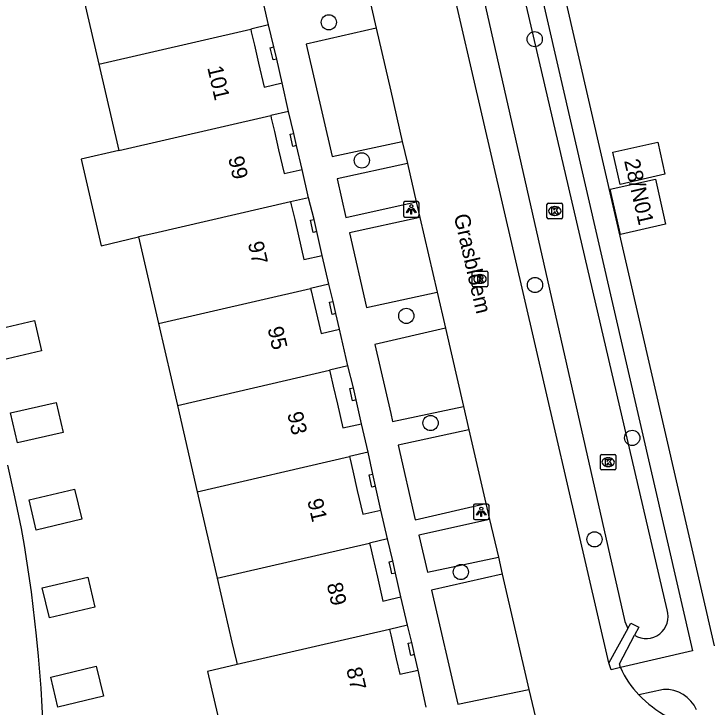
# Model space of a CAD drawing. Extents: x 156414 to 157775, y 382335 to 383765.
# Drawn here: x 156975.79 to 157020.45, y 383586.67 to 383631.21 of the extents above; entities that cross this region are included whole.
import ezdxf

# ---------------------------------------------------------------- set-up
doc = ezdxf.new("R2010")
doc.units = 0
for name, color, linetype in [('IMGEO_Berm_groen', 7, 'Continuous'), ('IMGEO_Boom', 7, 'Continuous'), ('IMGEO_Greppel_droge_sloot', 7, 'Continuous'), ('IMGEO_Kolk', 7, 'Continuous'), ('IMGEO_Lichtpunt', 7, 'Continuous'), ('IMGEO_Openbare_ruimte_label', 7, 'Continuous'), ('IMGEO_Pand', 7, 'Continuous'), ('IMGEO_Pand_nummerreeks', 7, 'Continuous'), ('IMGEO_Rijbaan_lokaal_gesloten', 7, 'Continuous'), ('IMGEO_Rijbaan_lokaal_open', 7, 'Continuous'), ('IMGEO_Rioolput', 7, 'Continuous'), ('IMGEO_Voetpad_open', 7, 'Continuous')]:
    doc.layers.add(name, color=color, linetype=linetype)

msp = doc.modelspace()

# ---------------------------------------------------------------- linework, layer by layer
at = {"layer": 'IMGEO_Berm_groen'}
for points in [[(157015.222, 383591.718), (157014.006, 383589.517)], [(157014.767, 383589.207), (157014.702, 383589.453), (157015.667, 383591.28)]]:
    msp.add_lwpolyline(points, dxfattribs=at)
at = {"layer": 'IMGEO_Boom'}
for centre in [(156996.026, 383630.673), (157009.25, 383629.592), (156998.144, 383621.798), (157009.268, 383613.792), (157001, 383611.806), (157002.559, 383604.922), (157015.515, 383603.964), (157013.092, 383597.446), (157004.506, 383595.346)]:
    msp.add_circle(centre, 0.489, dxfattribs=at)
at = {"layer": 'IMGEO_Greppel_droge_sloot'}
for points in [[(157017.754, 383592.909), (157006.674, 383640.566)], [(157004.271, 383639.724), (157015.033, 383592.169), (157015.222, 383591.718)], [(157015.222, 383591.718), (157015.416, 383592.069), (157015.941, 383591.798), (157015.667, 383591.28)]]:
    msp.add_lwpolyline(points, dxfattribs=at)
msp.add_arc((157016.409, 383592.48), 1.411, 238.2657, 17.6816, dxfattribs=at)
at = {"layer": 'IMGEO_Kolk'}
for p, q in [((157010.038, 383618.122), (157010.038, 383618.974)), ((157010.113, 383619.048), (157010.965, 383619.048)), ((157010.526, 383618.828), (157010.551, 383618.828)), ((157011.039, 383618.974), (157011.039, 383618.122)), ((157010.965, 383618.048), (157010.113, 383618.048)), ((157010.549, 383618.268), (157010.524, 383618.268)), ((157013.467, 383601.98), (157013.467, 383602.832)), ((157013.542, 383602.906), (157014.394, 383602.906)), ((157013.955, 383602.686), (157013.98, 383602.686)), ((157014.468, 383602.832), (157014.468, 383601.98)), ((157014.394, 383601.906), (157013.542, 383601.906)), ((157013.978, 383602.126), (157013.953, 383602.126))]:
    msp.add_line(p, q, dxfattribs=at)
for points in [[(157010.038, 383618.122), (157010.038, 383618.974)], [(157010.113, 383619.048), (157010.965, 383619.048)], [(157010.359, 383618.748), (157010.482, 383618.748), (157010.482, 383618.597), (157010.612, 383618.748), (157010.776, 383618.748), (157010.63, 383618.597), (157010.783, 383618.348), (157010.631, 383618.348), (157010.546, 383618.512), (157010.482, 383618.445), (157010.482, 383618.348), (157010.359, 383618.348), (157010.359, 383618.748)], [(157011.039, 383618.974), (157011.039, 383618.122)], [(157010.965, 383618.048), (157010.113, 383618.048)], [(157013.467, 383601.98), (157013.467, 383602.832)], [(157013.542, 383602.906), (157014.394, 383602.906)], [(157014.468, 383602.832), (157014.468, 383601.98)], [(157013.788, 383602.606), (157013.911, 383602.606), (157013.911, 383602.455), (157014.041, 383602.606), (157014.205, 383602.606), (157014.059, 383602.455), (157014.212, 383602.206), (157014.06, 383602.206), (157013.975, 383602.37), (157013.911, 383602.303), (157013.911, 383602.206), (157013.788, 383602.206), (157013.788, 383602.606)], [(157014.394, 383601.906), (157013.542, 383601.906)]]:
    msp.add_lwpolyline(points, dxfattribs=at)
for centre, start, end in [((157010.115, 383618.972), 91.552, 178.448), ((157010.115, 383618.972), 91.552, 178.448), ((157010.963, 383618.972), 1.552, 88.448), ((157010.963, 383618.972), 1.552, 88.448), ((157010.115, 383618.124), 181.552, 268.448), ((157010.115, 383618.124), 181.552, 268.448), ((157010.963, 383618.124), 271.552, 358.448), ((157010.963, 383618.124), 271.552, 358.448), ((157013.544, 383602.83), 91.552, 178.448), ((157013.544, 383602.83), 91.552, 178.448), ((157014.392, 383602.83), 1.552, 88.448), ((157014.392, 383602.83), 1.552, 88.448), ((157013.544, 383601.982), 181.552, 268.448), ((157013.544, 383601.982), 181.552, 268.448), ((157014.392, 383601.982), 271.552, 358.448), ((157014.392, 383601.982), 271.552, 358.448)]:
    msp.add_arc(centre, 0.0765, start, end, dxfattribs=at)
for centre, major_axis, ratio, start_param, end_param in [((157010.525, 383618.548), (-0.387, 0.002), 0.722429, 4.712389, 7.853982), ((157010.55, 383618.548), (-0.39, 0.002), 0.717154, 1.570796, 4.712389), ((157013.954, 383602.406), (-0.387, 0.002), 0.722429, 4.712389, 7.853982), ((157013.979, 383602.406), (-0.39, 0.002), 0.717154, 1.570796, 4.712389)]:
    msp.add_ellipse(centre, major_axis=major_axis, ratio=ratio, start_param=start_param, end_param=end_param, dxfattribs=at)
at = {"layer": 'IMGEO_Lichtpunt'}
for p, q in [((157000.821, 383619.057), (157000.821, 383618.25)), ((157000.821, 383619.057), (157000.821, 383618.25)), ((157001.723, 383619.152), (157000.915, 383619.152)), ((157001.723, 383619.152), (157000.915, 383619.152)), ((157001.817, 383618.25), (157001.817, 383619.057)), ((157001.817, 383618.25), (157001.817, 383619.057)), ((157000.915, 383618.156), (157001.723, 383618.156)), ((157000.915, 383618.156), (157001.723, 383618.156)), ((157005.318, 383599.62), (157005.318, 383598.813)), ((157005.318, 383599.62), (157005.318, 383598.813)), ((157006.22, 383599.715), (157005.412, 383599.715)), ((157006.22, 383599.715), (157005.412, 383599.715)), ((157006.314, 383598.813), (157006.314, 383599.62)), ((157006.314, 383598.813), (157006.314, 383599.62)), ((157005.412, 383598.719), (157006.22, 383598.719)), ((157005.412, 383598.719), (157006.22, 383598.719))]:
    msp.add_line(p, q, dxfattribs=at)
for points in [[(157001.195, 383618.721), (157001.234, 383618.693), (157001.046, 383618.431), (157001.008, 383618.458), (157001.195, 383618.721)], [(157001.297, 383618.673), (157001.344, 383618.673), (157001.344, 383618.351), (157001.297, 383618.351), (157001.297, 383618.673)], [(157001.407, 383618.693), (157001.445, 383618.72), (157001.632, 383618.458), (157001.593, 383618.43), (157001.407, 383618.693)], [(157005.692, 383599.284), (157005.731, 383599.256), (157005.543, 383598.994), (157005.505, 383599.021), (157005.692, 383599.284)], [(157005.794, 383599.236), (157005.841, 383599.236), (157005.841, 383598.914), (157005.794, 383598.914), (157005.794, 383599.236)], [(157005.904, 383599.256), (157005.942, 383599.283), (157006.129, 383599.021), (157006.09, 383598.993), (157005.904, 383599.256)]]:
    msp.add_lwpolyline(points, dxfattribs=at)
for centre in [(157001.32, 383618.855), (157005.817, 383599.418)]:
    msp.add_circle(centre, 0.0994, dxfattribs=at)
for centre, start, end in [((157000.915, 383619.057), 90, 180), ((157000.915, 383619.057), 90, 180), ((157001.723, 383619.057), 0, 90), ((157001.723, 383619.057), 0, 90), ((157000.915, 383618.25), 180, 270), ((157000.915, 383618.25), 180, 270), ((157001.723, 383618.25), 270, 0), ((157001.723, 383618.25), 270, 360), ((157005.412, 383599.62), 90, 180), ((157005.412, 383599.62), 90, 180), ((157006.22, 383599.62), 0, 90), ((157006.22, 383599.62), 0, 90), ((157005.412, 383598.813), 180, 270), ((157005.412, 383598.813), 180, 270), ((157006.22, 383598.813), 270, 0), ((157006.22, 383598.813), 270, 360)]:
    msp.add_arc(centre, 0.0946, start, end, dxfattribs=at)
at = {"layer": 'IMGEO_Pand'}
for points in [[(156980.039, 383633.249), (156981.25, 383627.986)], [(156992.148, 383630.504), (156991.606, 383632.87)], [(156992.148, 383630.504), (156991.004, 383630.24)], [(156981.25, 383627.986), (156991.004, 383630.24)], [(156991.004, 383630.24), (156991.045, 383630.063), (156991.241, 383629.212), (156991.512, 383628.041), (156991.865, 383626.514), (156993.027, 383626.782)], [(156992.674, 383628.31), (156992.44, 383628.257), (156992.266, 383629.038), (156992.5, 383629.09)], [(156992.674, 383628.31), (156992.5, 383629.09)], [(156981.25, 383627.986), (156982.528, 383622.431)], [(156993.437, 383624.951), (156993.027, 383626.782)], [(156982.528, 383622.431), (156992.288, 383624.686)], [(156993.437, 383624.951), (156992.288, 383624.686)], [(156992.288, 383624.686), (156992.329, 383624.508), (156992.526, 383623.657), (156992.797, 383622.481), (156993.15, 383620.953), (156994.309, 383621.221)], [(156993.956, 383622.749), (156993.722, 383622.696), (156993.548, 383623.477), (156993.782, 383623.529)], [(156993.956, 383622.749), (156993.782, 383623.529)], [(157014.268, 383622.331), (157017.151, 383622.98), (157017.618, 383620.905), (157014.735, 383620.256), (157014.268, 383622.331)], [(156982.528, 383622.431), (156980.111, 383621.873), (156981.389, 383616.319), (156983.806, 383616.877)], [(156994.72, 383619.397), (156994.309, 383621.221)], [(157014.757, 383617.041), (157014.104, 383619.943), (157017.007, 383620.596), (157017.66, 383617.695), (157014.757, 383617.041)], [(156994.72, 383619.397), (156993.571, 383619.132)], [(156993.571, 383619.132), (156984.789, 383617.104), (156983.806, 383616.877)], [(156993.571, 383619.132), (156993.613, 383618.948), (156993.832, 383617.999), (156994.075, 383616.949), (156994.428, 383615.421), (156995.6, 383615.692)], [(156995.247, 383617.22), (156995.013, 383617.167), (156994.839, 383617.948), (156995.073, 383618)], [(156995.247, 383617.22), (156995.073, 383618)], [(156983.806, 383616.877), (156985.084, 383611.321)], [(156996.022, 383613.847), (156995.6, 383615.692)], [(156996.022, 383613.847), (156994.854, 383613.577)], [(156985.084, 383611.321), (156994.854, 383613.577)], [(156994.854, 383613.577), (156994.891, 383613.416), (156995.041, 383612.767), (156995.293, 383611.677), (156995.522, 383610.685), (156996.701, 383610.958)], [(156996.472, 383611.95), (156996.238, 383611.897), (156996.064, 383612.678), (156996.298, 383612.73)], [(156996.472, 383611.95), (156996.298, 383612.73)], [(156974.637, 383608.883), (156974.188, 383610.826), (156977.111, 383611.501), (156977.56, 383609.558), (156974.637, 383608.883)], [(156985.084, 383611.321), (156986.295, 383606.058)], [(156997.244, 383608.588), (156996.701, 383610.958)], [(156997.244, 383608.588), (156996.069, 383608.317)], [(156986.295, 383606.058), (156996.069, 383608.317)], [(156996.069, 383608.317), (156996.109, 383608.144), (156996.306, 383607.292), (156996.574, 383606.13), (156996.927, 383604.602), (156998.128, 383604.88)], [(156997.775, 383606.408), (156997.541, 383606.355), (156997.367, 383607.136), (156997.601, 383607.188)], [(156997.775, 383606.408), (156997.601, 383607.188)], [(156976.035, 383603.638), (156975.585, 383605.569), (156978.507, 383606.25), (156978.957, 383604.318), (156976.035, 383603.638)], [(156986.295, 383606.058), (156987.573, 383600.504)], [(156998.549, 383603.039), (156998.128, 383604.88)], [(156987.573, 383600.504), (156997.352, 383602.762)], [(156998.549, 383603.039), (156997.352, 383602.762)], [(156997.352, 383602.762), (156997.39, 383602.597), (156997.565, 383601.84), (156997.854, 383600.587), (156998.207, 383599.06), (156999.373, 383599.329)], [(156999.02, 383600.857), (156998.786, 383600.804), (156998.612, 383601.585), (156998.846, 383601.637)], [(156999.02, 383600.857), (156998.846, 383601.637)], [(156979.688, 383600.675), (156980.151, 383598.738), (156977.233, 383598.04), (156976.77, 383599.977), (156979.688, 383600.675)], [(156987.573, 383600.504), (156988.851, 383594.949)], [(156999.797, 383597.477), (156999.373, 383599.329)], [(156999.797, 383597.477), (156998.635, 383597.209)], [(156988.851, 383594.949), (156998.635, 383597.209)], [(156998.635, 383597.209), (156998.671, 383597.054), (156998.845, 383596.302), (156999.143, 383595.009), (156999.496, 383593.481), (157000, 383593.597), (157000.659, 383593.75)], [(157000.307, 383595.278), (157000.073, 383595.225), (157000, 383595.553), (156999.899, 383596.006), (157000, 383596.028), (157000.133, 383596.058)], [(157000.307, 383595.278), (157000.133, 383596.058)], [(156980.535, 383595.02), (156980.994, 383593.093), (156978.076, 383592.398), (156977.617, 383594.325), (156980.535, 383595.02)], [(156988.851, 383594.949), (156989.797, 383590.837), (156990.084, 383589.59), (156990.129, 383589.395)], [(157001.067, 383591.921), (157000.659, 383593.75)], [(156999.918, 383591.655), (156990.129, 383589.395)], [(157001.067, 383591.921), (156999.918, 383591.655)], [(156999.918, 383591.655), (157000, 383591.299), (157000.355, 383589.766), (157000.584, 383588.774), (157001.765, 383589.047)], [(157001.536, 383590.039), (157001.302, 383589.986), (157001.128, 383590.767), (157001.362, 383590.819)], [(157001.536, 383590.039), (157001.362, 383590.819)], [(156981.081, 383589.29), (156981.539, 383587.365), (156978.62, 383586.671), (156978.163, 383588.596), (156981.081, 383589.29)], [(156990.129, 383589.395), (156988.229, 383588.956), (156989.443, 383583.694)], [(157002.282, 383586.659), (157001.765, 383589.047)]]:
    msp.add_lwpolyline(points, dxfattribs=at)
at = {"layer": 'IMGEO_Rijbaan_lokaal_gesloten'}
for points in [[(157014.006, 383589.517), (157001.802, 383642.321)], [(156998.457, 383632.922), (156999.062, 383630.303)], [(156999.062, 383630.303), (157000, 383626.239), (157000.744, 383623.018)], [(157000.744, 383623.018), (157001.072, 383621.595)], [(157001.072, 383621.595), (157001.639, 383619.14)], [(157001.639, 383619.14), (157001.873, 383618.127)], [(157001.873, 383618.127), (157002.982, 383613.323)], [(157002.982, 383613.323), (157003.513, 383611.023)], [(157003.513, 383611.023), (157004.675, 383605.993)], [(157004.675, 383605.993), (157005.023, 383604.486)], [(157005.023, 383604.486), (157006.118, 383599.74)], [(157006.118, 383599.74), (157006.355, 383598.713)], [(157006.355, 383598.713), (157006.913, 383596.298)], [(157006.913, 383596.298), (157007.163, 383595.217)], [(157007.163, 383595.217), (157008.878, 383587.79)], [(157014.767, 383589.207), (157014.168, 383589.067), (157014.124, 383589.19), (157014.006, 383589.517)], [(157008.878, 383587.79), (157009.292, 383585.995)]]:
    msp.add_lwpolyline(points, dxfattribs=at)
for centre, radius, start, end in [((157020.104, 383591.491), 5.805, 203.1671, 224.183), ((157021.402, 383592.733), 7.601, 224.0767, 258.8814)]:
    msp.add_arc(centre, radius, start, end, dxfattribs=at)
at = {"layer": 'IMGEO_Rijbaan_lokaal_open'}
msp.add_lwpolyline([(156977.684, 383585.473), (156977.539, 383587.882), (156977.373, 383589.946), (156977.248, 383591.254), (156976.925, 383594.064), (156976.477, 383597.042), (156976.275, 383598.153), (156975.863, 383600.182), (156975.411, 383602.203)], dxfattribs=at)
at = {"layer": 'IMGEO_Rioolput'}
for p, q in [((157005.236, 383613.758), (157005.236, 383614.61)), ((157005.311, 383614.684), (157006.163, 383614.684)), ((157005.724, 383614.464), (157005.749, 383614.464)), ((157006.237, 383614.61), (157006.237, 383613.758)), ((157005.747, 383613.904), (157005.722, 383613.904)), ((157006.163, 383613.684), (157005.311, 383613.684))]:
    msp.add_line(p, q, dxfattribs=at)
for points in [[(157005.236, 383613.758), (157005.236, 383614.61)], [(157005.311, 383614.684), (157006.163, 383614.684)], [(157005.825, 383614.382), (157005.573, 383614.384), (157005.573, 383613.984)], [(157005.751, 383614.303), (157005.697, 383614.303), (157005.697, 383614.222)], [(157006.237, 383614.61), (157006.237, 383613.758)], [(157005.573, 383613.984), (157005.697, 383613.984), (157005.697, 383614.146), (157005.708, 383614.146)], [(157005.697, 383614.222), (157005.749, 383614.222)], [(157005.755, 383614.117), (157005.826, 383613.984), (157005.966, 383613.984), (157005.901, 383614.11)], [(157006.163, 383613.684), (157005.311, 383613.684)]]:
    msp.add_lwpolyline(points, dxfattribs=at)
for centre, radius, start, end in [((157005.313, 383614.608), 0.0765, 91.552, 178.448), ((157005.313, 383614.608), 0.0765, 91.552, 178.448), ((157005.757, 383614.207), 0.0964, 77.0061, 93.1865), ((157005.771, 383614.264), 0.0378, 276.6634, 79.6772), ((157005.824, 383614.272), 0.109, 350.3612, 89.416), ((157006.161, 383614.608), 0.0765, 1.552, 88.448), ((157006.161, 383614.608), 0.0765, 1.552, 88.448), ((157005.707, 383614.093), 0.0533, 26.0293, 88.6989), ((157005.733, 383614.411), 0.19, 274.7715, 282.9687), ((157005.822, 383614.272), 0.112, 277.5842, 350.9817), ((157005.806, 383614.057), 0.108, 29.5134, 73.7905), ((157005.313, 383613.76), 0.0765, 181.552, 268.448), ((157005.313, 383613.76), 0.0765, 181.552, 268.448), ((157006.161, 383613.76), 0.0765, 271.552, 358.448), ((157006.161, 383613.76), 0.0765, 271.552, 358.448)]:
    msp.add_arc(centre, radius, start, end, dxfattribs=at)
for centre, major_axis, ratio, start_param, end_param in [((157005.723, 383614.184), (-0.387, 0.002), 0.722429, 4.712389, 7.853982), ((157005.748, 383614.184), (-0.39, 0.002), 0.717154, 1.570796, 4.712389)]:
    msp.add_ellipse(centre, major_axis=major_axis, ratio=ratio, start_param=start_param, end_param=end_param, dxfattribs=at)
at = {"layer": 'IMGEO_Voetpad_open'}
for points in [[(157001.802, 383642.321), (157006.53, 383646.117), (157019.394, 383590.289), (157014.767, 383589.207)], [(157007.943, 383646.335), (157020.786, 383590.603)], [(156992.5, 383629.09), (156992.148, 383630.504)], [(156999.062, 383630.303), (156994.578, 383629.276), (156996.231, 383622.04), (157000.744, 383623.018)], [(156993.027, 383626.782), (156992.674, 383628.31)], [(156993.782, 383623.529), (156993.437, 383624.951)], [(156994.309, 383621.221), (156993.956, 383622.749)], [(157001.072, 383621.595), (156996.558, 383620.607), (156997.122, 383618.14), (157001.639, 383619.14)], [(156995.073, 383618), (156994.72, 383619.397)], [(157001.873, 383618.127), (156997.35, 383617.14), (156998.448, 383612.336), (157002.982, 383613.323)], [(156995.6, 383615.692), (156995.247, 383617.22)], [(156996.298, 383612.73), (156996.022, 383613.847)], [(156996.701, 383610.958), (156996.472, 383611.95)], [(157003.513, 383611.023), (156998.989, 383609.964), (157000, 383605.539), (157000.119, 383605.024), (157004.675, 383605.993)], [(156997.601, 383607.188), (156997.244, 383608.588)], [(156998.128, 383604.88), (156997.775, 383606.408)], [(157005.023, 383604.486), (157000.472, 383603.496), (157001.58, 383598.705), (157006.118, 383599.74)], [(156998.846, 383601.637), (156998.549, 383603.039)], [(156999.373, 383599.329), (156999.02, 383600.857)], [(157006.355, 383598.713), (157001.81, 383597.713), (157002.359, 383595.337), (157006.913, 383596.298)], [(157000.133, 383596.058), (156999.797, 383597.477)], [(157000.659, 383593.75), (157000.307, 383595.278)], [(157007.163, 383595.217), (157002.628, 383594.175), (157004.321, 383586.854), (157008.878, 383587.79)], [(157001.362, 383590.819), (157001.067, 383591.921)], [(157001.765, 383589.047), (157001.536, 383590.039)], [(157017.528, 383587.8), (157015.941, 383587.445)]]:
    msp.add_lwpolyline(points, dxfattribs=at)
msp.add_arc((157017.625, 383585.602), 2.2, 23.6033, 92.5274, dxfattribs=at)

# ---------------------------------------------------------------- texts
at = {"layer": 'IMGEO_Openbare_ruimte_label'}
msp.add_text('Grasbloem', height=1, rotation=283.0075, dxfattribs=at).set_placement((157004.042, 383618.249))
at = {"layer": 'IMGEO_Pand_nummerreeks'}
for s, rotation, p in [('101', 283.0059, (156988.21, 383627.767)), ('99', 283.0059, (156989.552, 383621.954)), ('28/N01', 282.9011, (157014.987, 383621.776)), ('97', 283.0059, (156990.817, 383616.48)), ('95', 283.0059, (156992.081, 383611.006)), ('93', 283.0059, (156993.346, 383605.532)), ('91', 283.0059, (156994.635, 383599.948)), ('89', 283.0002, (156995.882, 383594.555)), ('87', 283.0002, (156997.138, 383589.114))]:
    msp.add_text(s, height=1, rotation=rotation, dxfattribs=at).set_placement(p)

doc.saveas('drawing.dxf')
